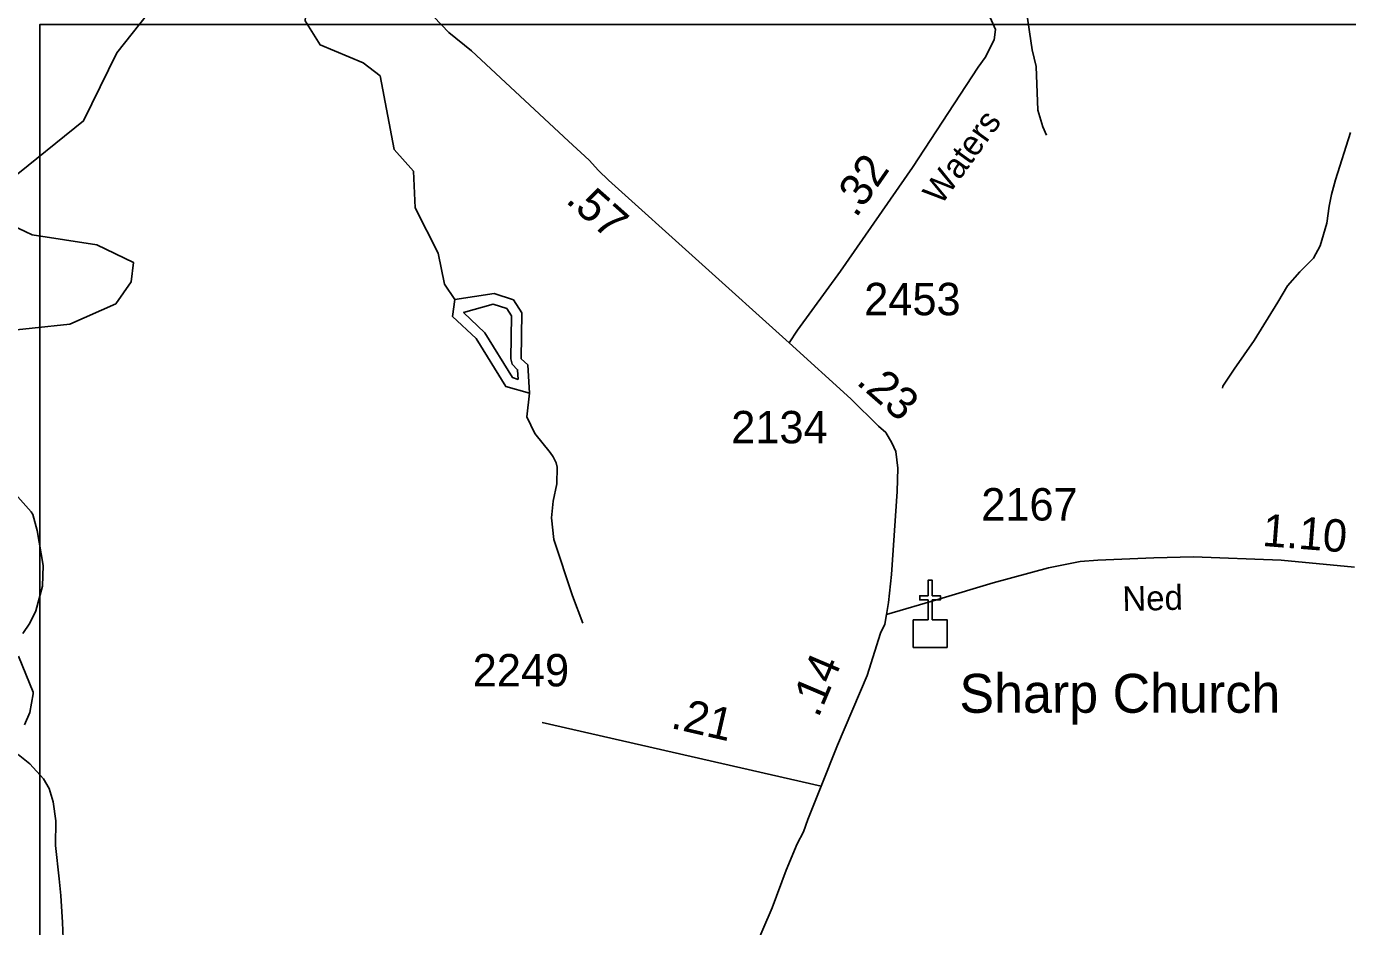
# Model space of a CAD drawing. Extents: x 1473865 to 1648260, y 639067 to 773536.
# Drawn here: x 1593272 to 1598367, y 691551 to 695022 of the extents above; entities that cross this region are included whole.
import ezdxf

# ---------------------------------------------------------------- set-up
doc = ezdxf.new("R2010")
doc.units = 0
for name, color, linetype in [('Exist Cultural Church CELL', 7, 'Continuous'), ('Exist Cultural Church Label', 7, 'Continuous'), ('Exist Hydrographic Buffer Line', 7, 'Continuous'), ('Exist Hydrographic Creek Double Shore', 7, 'Continuous'), ('Exist Hydrographic Creek Single Shore', 7, 'Continuous'), ('Exist Hydrographic Misc Water Feature', 7, 'Continuous'), ('Exist Road Secondary Mileage Hundredths English Label', 7, 'Continuous'), ('Exist Road Secondary Type 51 Attributed', 7, 'Continuous'), ('Exist Road Secondary Type 51 Label', 7, 'Continuous'), ('Exist Road Secondary Type 51 Number Label', 7, 'Continuous'), ('Map Preparation Inset Cut Line', 7, 'Continuous')]:
    doc.layers.add(name, color=color, linetype=linetype)

msp = doc.modelspace()

# ---------------------------------------------------------------- linework, layer by layer
at = {"layer": 'Exist Cultural Church CELL'}
msp.add_lwpolyline([(1596692.1, 692734.5), (1596749, 692734.6), (1596749, 692810.7), (1596717, 692810.7), (1596717, 692826.7), (1596749, 692826.7), (1596749, 692886.8), (1596765, 692886.8), (1596765, 692826.7), (1596797, 692826.7), (1596797, 692810.7), (1596765, 692810.7), (1596765, 692734.6), (1596822.7, 692734.5), (1596822.7, 692628), (1596692.1, 692628)], close=True, dxfattribs=at)
at = {"layer": 'Exist Hydrographic Buffer Line'}
msp.add_lwpolyline([(1595168.6, 693660.7), (1595145.8, 693667.9), (1595040.2, 693840.4), (1594957.5, 693918.6), (1595071.7, 693951.1), (1595124, 693934), (1595141.9, 693906.2), (1595140, 693740.9), (1595145.4, 693720.5), (1595166.2, 693698.7), (1595168.6, 693660.7)], dxfattribs=at)
at = {"layer": 'Exist Hydrographic Creek Double Shore'}
msp.add_lwpolyline([(1594924, 693968.8), (1595075, 693992.1), (1595150, 693967.6), (1595182.1, 693917.7), (1595180, 693740.5), (1595205, 693717), (1595212, 693608.6), (1595120, 693633.4), (1595006, 693819.5), (1594915, 693903.4), (1594924, 693968.8)], dxfattribs=at)
at = {"layer": 'Exist Hydrographic Creek Single Shore'}
for points in [[(1593675, 694036.8), (1593684.1, 694112.1), (1593543, 694180.6), (1593294.1, 694218.4), (1593186, 694269.9), (1593170, 694342.4), (1593205.1, 694427.1), (1593492, 694657.6), (1593620, 694920.9), (1593739, 695069.5), (1593790.1, 695193.2), (1594002, 695408.8), (1594052, 695407.8)], [(1591569.4, 692887.9), (1591733, 692802.5), (1591905, 692602), (1592018.9, 692409.3), (1592177, 692304.4), (1592350, 692146.6), (1592432.9, 692168), (1592422, 692552.2), (1592374, 692769.8), (1592385, 692904.2), (1592436, 693011.5), (1592655, 693151.4), (1592705, 693216.1), (1592724, 693356.9), (1592660, 693591.2), (1592729, 693708), (1593013, 693744.9), (1593147, 693843.9), (1593439, 693874.1), (1593616, 693952.6), (1593675, 694036.8)]]:
    msp.add_lwpolyline(points, dxfattribs=at)
at = {"layer": 'Exist Hydrographic Misc Water Feature'}
for points in [[(1596997.1, 696317.1), (1596999.7, 696301.8), (1596908.8, 696127.5), (1596867.4, 696064.4), (1596848.7, 696004.1), (1596835.1, 695937), (1596844.4, 695900.9), (1596902.8, 695803.8), (1596937.4, 695731.3), (1596948.9, 695699.1), (1596948.7, 695691.1), (1596971.4, 695614.7), (1597033, 695477.7), (1597086.2, 695320.8), (1597101.3, 695272.6), (1597112.4, 695224.4), (1597116, 695200.3), (1597119.4, 695168.3), (1597128.2, 695080.2), (1597151.3, 694931.9), (1597166.2, 694867.6), (1597173.1, 694699.6), (1597192, 694635.3), (1597205.4, 694603.1)], [(1594924, 693968.8), (1594884, 694028.7), (1594860, 694147.4), (1594771, 694323.2), (1594764.1, 694464.4), (1594690.1, 694548), (1594636, 694831.4), (1594570, 694881.9), (1594404, 694950.9), (1594347, 695044), (1594357, 695168.6), (1594442, 695301.4)], [(1598377.9, 694613.3), (1598320.6, 694430.5), (1598305.6, 694374.8), (1598296.8, 694329), (1598287.7, 694263.2), (1598262.1, 694175.7), (1598235.2, 694128.3), (1598182.7, 694076.1), (1598135.3, 694022.2), (1598098.2, 693958.9), (1598007.5, 693810.7), (1597929.6, 693700.2), (1597886.3, 693635.1), (1597884.3, 693627.1)], [(1595212, 693608.6), (1595201.5, 693516.9), (1595232.3, 693452.4), (1595291.1, 693379.4), (1595302.7, 693363.2), (1595314.3, 693339), (1595318, 693322.9), (1595316.9, 693258.9), (1595303.7, 693191.2), (1595296.9, 693127.1), (1595305.1, 693043.3), (1595377.2, 692826.1), (1595417.4, 692721.5)], [(1593164.9, 693288.8), (1593290.4, 693150.6), (1593296.2, 693140.5), (1593313.1, 693078.2), (1593336.3, 692943.3), (1593333.3, 692864), (1593307.6, 692768.5), (1593284.7, 692721), (1593258.1, 692681.5)], [(1593240.4, 692593.9), (1593298.1, 692454.9), (1593297.9, 692448.9), (1593284.6, 692377.2), (1593263.8, 692329.6)], [(1593239.7, 692214.2), (1593285.1, 692179.3), (1593338, 692120.4), (1593359.4, 692084), (1593374.4, 692031.8), (1593385.2, 691959.6), (1593383.5, 691863.7), (1593397.2, 691735.5), (1593404.1, 691671.4), (1593410.2, 691567.4), (1593415.4, 691443.1), (1593429.7, 691311.2), (1593424.4, 691012)]]:
    msp.add_lwpolyline(points, dxfattribs=at)
at = {"layer": 'Exist Road Secondary Type 51 Attributed'}
msp.add_line((1596336.8, 692092.4), (1595261.2, 692337.7), dxfattribs=at)
for points in [[(1594704.7, 695665.3), (1594739.2, 695290), (1594763.3, 695183), (1594769, 695152.7), (1594810.9, 695095.8), (1594842.6, 695059.5), (1594901, 694999.2), (1594988.6, 694927.8), (1595362.4, 694579.9), (1595442.5, 694506), (1595477.6, 694467.2), (1595517.2, 694429.6), (1596212.8, 693802)], [(1596212.8, 693802), (1596245.4, 693851.2), (1596410.8, 694078.8), (1596688.9, 694478.3), (1596942.9, 694865.1), (1596969.5, 694902.8), (1597004.5, 694970.2), (1597008.6, 695010.9), (1596951.2, 695140.9), (1596871.1, 695287.4), (1596808.8, 695400.3), (1596783.5, 695456.7)], [(1596212.8, 693802), (1596450.9, 693586.1), (1596558.2, 693481.1), (1596585.9, 693456.9), (1596609.5, 693416.8), (1596624.7, 693383.1), (1596632.4, 693319.5), (1596630.1, 693228.5), (1596607.5, 692908.8), (1596596.5, 692801), (1596588.9, 692754.3)], [(1596588.9, 692754.3), (1596790.2, 692813.3), (1597000.3, 692877.3), (1597213.1, 692934.7), (1597335.2, 692958.8), (1597403.7, 692964.3), (1597620.4, 692973.6), (1597772.6, 692977.4), (1598111.5, 692964.5), (1598394, 692936.7)], [(1596588.9, 692754.3), (1596581.8, 692717.1), (1596565.5, 692682.9), (1596514.2, 692519.7), (1596399.9, 692250.7), (1596336.8, 692092.4)], [(1596336.8, 692092.4), (1596285.4, 691963.7), (1596268.6, 691916), (1596244.7, 691870.1), (1596201.8, 691768.5), (1596147.5, 691623.7), (1596047.9, 691391), (1595897.4, 691025.3), (1595806.1, 690813.7), (1595664.2, 690477.2), (1595435.2, 689887.1), (1595411.1, 689803.7), (1595380.1, 689697.9), (1595366.1, 689589.5), (1595280.8, 688686.9), (1595280.5, 688644.9)]]:
    msp.add_lwpolyline(points, dxfattribs=at)
at = {"layer": 'Map Preparation Inset Cut Line'}
for points in [[(1530807.2, 678673.7), (1530807.2, 722115.9), (1605695.7, 722115.9), (1605695.7, 695030), (1593323.3, 695030), (1593323.3, 678673.7), (1530807.2, 678673.7)], [(1593323.3, 678673.7), (1621669.5, 678673.7), (1621669.5, 702706.2), (1605696.9, 702708), (1605695.7, 695030), (1593323.3, 695030), (1593323.3, 678673.7)]]:
    msp.add_lwpolyline(points, dxfattribs=at)

# ---------------------------------------------------------------- texts
at = {"layer": 'Exist Cultural Church Label'}
msp.add_text('Sharp Church', height=150, dxfattribs=at).set_placement((1596869.9, 692375.7))
at = {"layer": 'Exist Road Secondary Mileage Hundredths English Label'}
for s, rotation, p in [('.32', 55.1707, (1596471.4, 694281)), ('.57', 318.4022, (1595347.5, 694347)), ('.23', 318.917, (1596468.2, 693646.5)), ('1.10', 355.4664, (1598035.9, 693019.3)), ('.14', 66.9814, (1596325.5, 692353)), ('.21', 347.0027, (1595753, 692317.6))]:
    msp.add_text(s, height=125, rotation=rotation, dxfattribs=at).set_placement(p)
at = {"layer": 'Exist Road Secondary Type 51 Label'}
for s, rotation, p in [('Waters', 54.0401, (1596799.2, 694329.6)), ('Ned', 1.4032, (1597499.8, 692767.7))]:
    msp.add_text(s, height=95, rotation=rotation, dxfattribs=at).set_placement(p)
at = {"layer": 'Exist Road Secondary Type 51 Number Label'}
for s, p in [('2453', (1596502.8, 693908.5)), ('2134', (1595990, 693414.6)), ('2167', (1596954.3, 693117)), ('2249', (1594992.9, 692477.4))]:
    msp.add_text(s, height=125, dxfattribs=at).set_placement(p)

doc.saveas('drawing.dxf')
